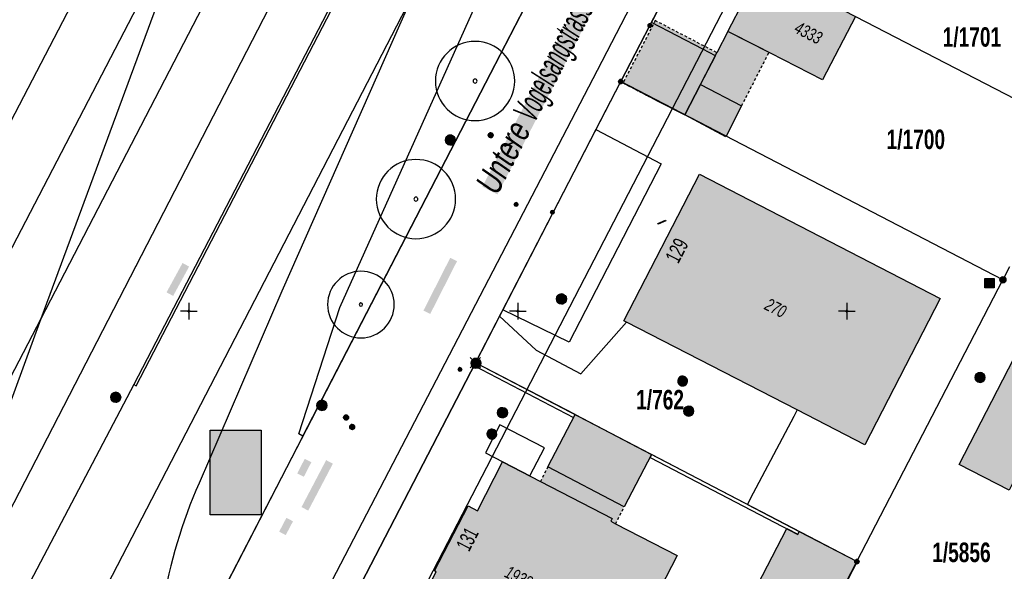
# Model space of a CAD drawing. Header units: metres. Extents: x 2695560 to 2696939, y 1260491 to 1262050.
# Tile 728 of 1005: x 2696438 to 2696513, y 1260955 to 1260997. Entities that reach past the tile are written whole.
import ezdxf

# ---------------------------------------------------------------- set-up
doc = ezdxf.new("R2010")
doc.units = ezdxf.units.M
doc.linetypes.add('AUSGEZOGEN', pattern=[0])
doc.linetypes.add('VERDECKT2_S2', pattern=[0.36, 0.2, -0.16])
for name, color, linetype in [('XR$1$AV_Flächen (EO)', 7, 'AUSGEZOGEN'), ('XR$1$AV_Gebäudeflächen (BB)', 7, 'AUSGEZOGEN'), ('XR$1$AV_Gebäudeflächen (EO)', 7, 'AUSGEZOGEN'), ('XR$1$AV_Grenzpunkte', 7, 'AUSGEZOGEN'), ('XR$1$AV_Grundstück-Nr.', 7, 'AUSGEZOGEN'), ('XR$1$AV_Haus-Nr.', 7, 'AUSGEZOGEN'), ('XR$1$AV_Koordinatennetzpunkte', 7, 'AUSGEZOGEN'), ('XR$1$AV_Linien (BB)', 7, 'AUSGEZOGEN'), ('XR$1$AV_Linien (EO)', 7, 'AUSGEZOGEN'), ('XR$1$AV_Proj. EO-Gebäude', 7, 'AUSGEZOGEN'), ('XR$1$AV_Strassennamen', 7, 'AUSGEZOGEN'), ('XR$1$AV_Versicherung-Nr.', 7, 'AUSGEZOGEN'), ('XR$1$AV_Waldflächen', 7, 'AUSGEZOGEN'), ('XR$1$AW_LK_Schachtdeckel', 24, 'AUSGEZOGEN'), ('XR$1$EW_LK_Knoten', 1, 'AUSGEZOGEN'), ('XR$1$GA_LK_Absperrarmatur', 32, 'AUSGEZOGEN'), ('XR$1$GR_Baum', 94, 'AUSGEZOGEN'), ('XR$1$Liegenschaftsgrenzen', 7, 'AUSGEZOGEN'), ('XR$1$PFAV', 255, 'AUSGEZOGEN'), ('XR$1$PFAW', 255, 'AUSGEZOGEN'), ('XR$1$PFEW', 255, 'AUSGEZOGEN'), ('XR$1$PFGA', 255, 'AUSGEZOGEN'), ('XR$1$PFWA', 255, 'AUSGEZOGEN'), ('XR$1$PFWFM', 255, 'AUSGEZOGEN'), ('XR$1$RAEW', 8, 'AUSGEZOGEN'), ('XR$1$RP_Abstandslinie', 7, 'AUSGEZOGEN'), ('XR$1$TV_LK_KNOTEN', 92, 'AUSGEZOGEN'), ('XR$1$WA_LK_Absperrarmatur', 171, 'AUSGEZOGEN'), ('XR$1$WA_LK_Hydrant', 171, 'AUSGEZOGEN'), ('XR$1$WA_LK_Rohrleitungsteil', 171, 'AUSGEZOGEN')]:
    doc.layers.add(name, color=color, linetype=linetype)
doc.styles.add('ARIAL', font='arial.ttf')

# ---------------------------------------------------------------- blocks, each defined once
blk = doc.blocks.new('COMPLEXOBJECT_179')
at = {"layer": 'XR$1$AV_Linien (BB)', "color": 7, "linetype": 'AUSGEZOGEN', "transparency": 33554687}
blk.add_lwpolyline([(6487.202, 11044.745), (6457.057, 10976.527), (6450.776, 10961.916)], dxfattribs=at)
blk.add_arc((6486.123, 10946.301), 38.642, 156.16574, 170.53118, dxfattribs=at)
blk = doc.blocks.new('COMPLEXOBJECT_1094')
at = {"layer": 'XR$1$AV_Linien (EO)', "color": 7, "linetype": 'AUSGEZOGEN', "transparency": 33554687}
for p, q in [((6458.392, 11061.231), (6458.47, 11061.383)), ((6405.053, 10976.741), (6425.849, 11007.059))]:
    blk.add_line(p, q, dxfattribs=at)
blk.add_arc((6021.741, 11286.681), 491.418, 325.3187, 332.6919, dxfattribs=at)
blk = doc.blocks.new('BAV15')
at = {"layer": 'XR$1$PFAV', "transparency": 33554687}
blk.add_hatch(color=7, dxfattribs=at).paths.add_polyline_path([(0.5, 0), (0.49, 0.1), (0.46, 0.2), (0.41, 0.29), (0.34, 0.36), (0.26, 0.42), (0.17, 0.47), (0.08, 0.49), (-0.03, 0.5), (-0.13, 0.48), (-0.22, 0.45), (-0.31, 0.4), (-0.38, 0.33), (-0.44, 0.24), (-0.48, 0.15), (-0.5, 0.05), (-0.5, -0.05), (-0.48, -0.15), (-0.44, -0.24), (-0.38, -0.33), (-0.31, -0.4), (-0.22, -0.45), (-0.13, -0.48), (-0.03, -0.5), (0.08, -0.49), (0.17, -0.47), (0.26, -0.42), (0.34, -0.36), (0.41, -0.29), (0.46, -0.2), (0.49, -0.1)])
at = {"color": 7, "transparency": 33554687}
for start, end in [(90, 270), (270, 90)]:
    blk.add_arc((0, 0), 0.5, start, end, dxfattribs=at)
at = {"layer": 'XR$1$PFAV', "transparency": 33554687}
blk.add_circle((0, 0), 0.5, dxfattribs=at)
blk = doc.blocks.new('BWAV19')
at = {"layer": 'XR$1$PFAV', "transparency": 33554687}
blk.add_hatch(color=7, dxfattribs=at).paths.add_polyline_path([(0, 0.24), (-0.024, 0.239), (-0.048, 0.235), (-0.072, 0.229), (-0.095, 0.221), (-0.116, 0.21), (-0.137, 0.197), (-0.156, 0.182), (-0.174, 0.165), (-0.19, 0.147), (-0.204, 0.127), (-0.215, 0.106), (-0.225, 0.083), (-0.232, 0.06), (-0.237, 0.036), (-0.24, 0.012), (-0.24, -0.012), (-0.237, -0.036), (-0.232, -0.06), (-0.225, -0.083), (-0.215, -0.106), (-0.204, -0.127), (-0.19, -0.147), (-0.174, -0.165), (-0.156, -0.182), (-0.137, -0.197), (-0.116, -0.21), (-0.095, -0.221), (-0.072, -0.229), (-0.048, -0.235), (-0.024, -0.239), (0, -0.24), (0.024, -0.239), (0.048, -0.235), (0.072, -0.229), (0.095, -0.221), (0.116, -0.21), (0.137, -0.197), (0.156, -0.182), (0.174, -0.165), (0.19, -0.147), (0.204, -0.127), (0.215, -0.106), (0.225, -0.083), (0.232, -0.06), (0.237, -0.036), (0.24, -0.012), (0.24, 0.012), (0.237, 0.036), (0.232, 0.06), (0.225, 0.083), (0.215, 0.106), (0.204, 0.127), (0.19, 0.147), (0.174, 0.165), (0.156, 0.182), (0.137, 0.197), (0.116, 0.21), (0.095, 0.221), (0.072, 0.229), (0.048, 0.235), (0.024, 0.239)])
at = {"color": 7, "transparency": 33554687}
for p, q in [((-0.5, 0.5), (-0.17, 0.17)), ((0.17, 0.17), (0.5, 0.5)), ((-0.5, -0.5), (-0.17, -0.17)), ((0.17, -0.17), (0.5, -0.5))]:
    blk.add_line(p, q, dxfattribs=at)
for start, end in [(90, 270), (270, 90)]:
    blk.add_arc((0, 0), 0.24, start, end, dxfattribs=at)
blk = doc.blocks.new('BWAV20')
at = {"true_color": 0x000000, "transparency": 33554687}
blk.add_hatch(color=18, dxfattribs=at).paths.add_polyline_path([(0.17, 0), (0.16, 0.03), (0.15, 0.07), (0.14, 0.1), (0.11, 0.12), (0.09, 0.14), (0.06, 0.16), (0.03, 0.16), (-0.01, 0.17), (-0.04, 0.16), (-0.07, 0.15), (-0.1, 0.13), (-0.13, 0.11), (-0.15, 0.08), (-0.16, 0.05), (-0.17, 0.02), (-0.17, -0.02), (-0.16, -0.05), (-0.15, -0.08), (-0.13, -0.11), (-0.1, -0.13), (-0.07, -0.15), (-0.04, -0.16), (-0.01, -0.17), (0.03, -0.16), (0.06, -0.16), (0.09, -0.14), (0.11, -0.12), (0.14, -0.1), (0.15, -0.07), (0.16, -0.03)])
at = {"layer": 'XR$1$PFAV', "transparency": 33554687}
blk.add_hatch(color=7, dxfattribs=at).paths.add_polyline_path([(0.5, 0), (0.49, 0.1), (0.46, 0.2), (0.41, 0.29), (0.34, 0.36), (0.26, 0.42), (0.17, 0.47), (0.08, 0.49), (-0.03, 0.5), (-0.13, 0.48), (-0.22, 0.45), (-0.31, 0.4), (-0.38, 0.33), (-0.44, 0.24), (-0.48, 0.15), (-0.5, 0.05), (-0.5, -0.05), (-0.48, -0.15), (-0.44, -0.24), (-0.38, -0.33), (-0.31, -0.4), (-0.22, -0.45), (-0.13, -0.48), (-0.03, -0.5), (0.08, -0.49), (0.17, -0.47), (0.26, -0.42), (0.34, -0.36), (0.41, -0.29), (0.46, -0.2), (0.49, -0.1)])
blk = doc.blocks.new('BAV2041')
at = {"color": 7, "transparency": 33554687}
for p, q in [((-0.05, 0), (-0.5, 0)), ((0, 0.5), (0, 0.05)), ((0.05, 0), (0.5, 0)), ((0, -0.05), (0, -0.5))]:
    blk.add_line(p, q, dxfattribs=at)
blk.add_circle((0, 0), 0.05, dxfattribs=at)
for start, end in [(90, 270), (270, 90)]:
    blk.add_arc((0, 0), 0.05, start, end, dxfattribs=at)
blk = doc.blocks.new('WBGR1')
at = {"color": 94, "transparency": 33554687}
for radius, start, end in [(1, 90, 270), (1, 270, 90), (0.05, 90, 270), (0.05, 270, 90)]:
    blk.add_arc((0, 0), radius, start, end, dxfattribs=at)
blk = doc.blocks.new('BAW2088')
at = {"layer": 'XR$1$PFAW', "transparency": 33554687}
blk.add_hatch(color=253, dxfattribs=at).paths.add_polyline_path([(0.51, 0), (0.5, 0.101), (0.47, 0.197), (0.421, 0.286), (0.355, 0.362), (0.275, 0.424), (0.184, 0.469), (0.086, 0.494), (-0.015, 0.499), (-0.115, 0.484), (-0.21, 0.449), (-0.296, 0.395), (-0.369, 0.326), (-0.427, 0.243), (-0.467, 0.15), (-0.487, 0.051), (-0.487, -0.051), (-0.467, -0.15), (-0.427, -0.243), (-0.369, -0.326), (-0.296, -0.395), (-0.21, -0.449), (-0.115, -0.484), (-0.015, -0.499), (0.086, -0.494), (0.184, -0.469), (0.275, -0.424), (0.355, -0.362), (0.421, -0.286), (0.47, -0.197), (0.5, -0.101)])
at = {"transparency": 33554687}
for start, end in [(91.19481, 268.80519), (268.80519, 91.19481)]:
    blk.add_arc((0.01, 0), 0.5, start, end, dxfattribs=at)
at = {"layer": 'XR$1$PFAW', "transparency": 33554687}
blk.add_circle((0.01, 0), 0.5, dxfattribs=at)
blk = doc.blocks.new('BAW2090')
at = {"layer": 'XR$1$PFAW', "lineweight": 25, "transparency": 33554687}
blk.add_hatch(color=7, dxfattribs=at).paths.add_polyline_path([(0.5, 0), (0.49, 0.101), (0.459, 0.197), (0.41, 0.286), (0.344, 0.362), (0.264, 0.424), (0.174, 0.469), (0.076, 0.494), (-0.025, 0.499), (-0.125, 0.484), (-0.22, 0.449), (-0.306, 0.395), (-0.379, 0.326), (-0.437, 0.243), (-0.477, 0.15), (-0.497, 0.051), (-0.497, -0.051), (-0.477, -0.15), (-0.437, -0.243), (-0.379, -0.326), (-0.306, -0.395), (-0.22, -0.449), (-0.125, -0.484), (-0.025, -0.499), (0.076, -0.494), (0.174, -0.469), (0.264, -0.424), (0.344, -0.362), (0.41, -0.286), (0.459, -0.197), (0.49, -0.101)])
at = {"lineweight": 25, "transparency": 33554687}
for p, q in [((-0.177, 0.468), (-0.177, -0.468)), ((0.179, 0.467), (0.177, -0.468))]:
    blk.add_line(p, q, dxfattribs=at)
for start, end in [(90, 180), (180, 270), (0, 90), (270, 0)]:
    blk.add_arc((0, 0), 0.5, start, end, dxfattribs=at)
blk = doc.blocks.new('BAW2082')
at = {"layer": 'XR$1$PFAW', "transparency": 33554687}
blk.add_hatch(color=7, dxfattribs=at).paths.add_polyline_path([(0.509, -0.003), (0.499, 0.098), (0.469, 0.194), (0.42, 0.283), (0.354, 0.359), (0.274, 0.421), (0.183, 0.466), (0.085, 0.491), (-0.016, 0.496), (-0.116, 0.481), (-0.211, 0.446), (-0.297, 0.392), (-0.37, 0.323), (-0.428, 0.24), (-0.468, 0.147), (-0.488, 0.047), (-0.488, -0.054), (-0.468, -0.153), (-0.428, -0.246), (-0.37, -0.329), (-0.297, -0.398), (-0.211, -0.452), (-0.116, -0.487), (-0.016, -0.502), (0.085, -0.497), (0.183, -0.472), (0.274, -0.427), (0.354, -0.366), (0.42, -0.289), (0.469, -0.2), (0.499, -0.104)])
at = {"transparency": 33554687}
for start, end in [(91.19481, 268.80519), (268.80519, 91.19481)]:
    blk.add_arc((0.01, 0), 0.5, start, end, dxfattribs=at)
at = {"layer": 'XR$1$PFAW', "transparency": 33554687}
blk.add_circle((0.009, -0.003), 0.5, dxfattribs=at)
blk = doc.blocks.new('BWA2013')
at = {"true_color": 0x000000, "transparency": 33554687}
blk.add_hatch(color=18, dxfattribs=at).paths.add_polyline_path([(-0.29, -0.41), (0.35, 0.36), (0.29, 0.41), (-0.35, -0.36)])
at = {"transparency": 33554687}
blk.add_lwpolyline([(-0.29, -0.41), (-0.35, -0.36), (0.29, 0.41), (0.35, 0.36), (-0.29, -0.41)], close=True, dxfattribs=at)
blk = doc.blocks.new('BWA2009')
at = {"true_color": 0x000000, "transparency": 33554687}
blk.add_hatch(color=18, dxfattribs=at).paths.add_polyline_path([(0.333, 0), (0.327, 0.067), (0.306, 0.131), (0.274, 0.19), (0.23, 0.242), (0.176, 0.283), (0.116, 0.313), (0.05, 0.329), (-0.017, 0.333), (-0.084, 0.323), (-0.147, 0.299), (-0.204, 0.264), (-0.253, 0.217), (-0.291, 0.162), (-0.318, 0.1), (-0.332, 0.034), (-0.332, -0.034), (-0.318, -0.1), (-0.291, -0.162), (-0.253, -0.217), (-0.204, -0.264), (-0.147, -0.299), (-0.084, -0.323), (-0.017, -0.333), (0.05, -0.329), (0.116, -0.313), (0.176, -0.283), (0.23, -0.242), (0.274, -0.19), (0.306, -0.131), (0.327, -0.067)])
at = {"layer": 'XR$1$PFWA', "transparency": 33554687}
blk.add_hatch(color=7, dxfattribs=at).paths.add_polyline_path([(0.5, 0), (0.49, 0.101), (0.459, 0.197), (0.41, 0.286), (0.344, 0.362), (0.264, 0.424), (0.174, 0.469), (0.076, 0.494), (-0.025, 0.499), (-0.125, 0.484), (-0.22, 0.449), (-0.306, 0.395), (-0.379, 0.326), (-0.437, 0.243), (-0.477, 0.15), (-0.497, 0.051), (-0.497, -0.051), (-0.477, -0.15), (-0.437, -0.243), (-0.379, -0.326), (-0.306, -0.395), (-0.22, -0.449), (-0.125, -0.484), (-0.025, -0.499), (0.076, -0.494), (0.174, -0.469), (0.264, -0.424), (0.344, -0.362), (0.41, -0.286), (0.459, -0.197), (0.49, -0.101)])
at = {"transparency": 33554687}
blk.add_circle((0, 0), 0.333, dxfattribs=at)
for start, end in [(90, 180), (180, 270), (0, 90), (270, 0)]:
    blk.add_arc((0, 0), 0.5, start, end, dxfattribs=at)
at = {"layer": 'XR$1$PFWA', "transparency": 33554687}
blk.add_circle((0, 0), 0.5, dxfattribs=at)
blk = doc.blocks.new('BWA2012')
at = {"layer": 'XR$1$PFWA', "transparency": 33554687}
blk.add_hatch(color=7, dxfattribs=at).paths.add_polyline_path([(0.5, 0), (0.49, 0.1), (0.46, 0.2), (0.41, 0.29), (0.34, 0.36), (0.26, 0.42), (0.17, 0.47), (0.08, 0.49), (-0.03, 0.5), (-0.13, 0.48), (-0.22, 0.45), (-0.31, 0.4), (-0.38, 0.33), (-0.44, 0.24), (-0.48, 0.15), (-0.5, 0.05), (-0.5, -0.05), (-0.48, -0.15), (-0.44, -0.24), (-0.38, -0.33), (-0.31, -0.4), (-0.22, -0.45), (-0.13, -0.48), (-0.03, -0.5), (0.08, -0.49), (0.17, -0.47), (0.26, -0.42), (0.34, -0.36), (0.41, -0.29), (0.46, -0.2), (0.49, -0.1)])
at = {"transparency": 33554687}
blk.add_line((0.35, 0.35), (-0.35, -0.35), dxfattribs=at)
for start, end in [(45, 225), (225, 45)]:
    blk.add_arc((0, 0), 0.5, start, end, dxfattribs=at)
at = {"layer": 'XR$1$PFWA', "transparency": 33554687}
blk.add_circle((0, 0), 0.5, dxfattribs=at)
blk = doc.blocks.new('BGA965')
at = {"layer": 'XR$1$PFGA', "transparency": 33554687}
blk.add_hatch(color=7, dxfattribs=at).paths.add_polyline_path([(0.5, 0), (0.49, 0.1), (0.46, 0.2), (0.41, 0.29), (0.34, 0.36), (0.26, 0.42), (0.17, 0.47), (0.08, 0.49), (-0.03, 0.5), (-0.13, 0.48), (-0.22, 0.45), (-0.31, 0.4), (-0.38, 0.33), (-0.44, 0.24), (-0.48, 0.15), (-0.5, 0.05), (-0.5, -0.05), (-0.48, -0.15), (-0.44, -0.24), (-0.38, -0.33), (-0.31, -0.4), (-0.22, -0.45), (-0.13, -0.48), (-0.03, -0.5), (0.08, -0.49), (0.17, -0.47), (0.26, -0.42), (0.34, -0.36), (0.41, -0.29), (0.46, -0.2), (0.49, -0.1)])
at = {"color": 32, "transparency": 33554687}
blk.add_line((0, 0.5), (0, -0.5), dxfattribs=at)
for start, end in [(90, 270), (270, 90)]:
    blk.add_arc((0, 0), 0.5, start, end, dxfattribs=at)
at = {"layer": 'XR$1$PFGA', "transparency": 33554687}
blk.add_circle((0, 0), 0.5, dxfattribs=at)
blk = doc.blocks.new('BEWLP2549_S')
at = {"layer": 'XR$1$PFEW', "transparency": 33554687}
blk.add_hatch(color=7, dxfattribs=at).paths.add_polyline_path([(0.5, 0), (0.49, 0.101), (0.459, 0.197), (0.41, 0.286), (0.344, 0.362), (0.264, 0.424), (0.174, 0.469), (0.076, 0.494), (-0.025, 0.499), (-0.125, 0.484), (-0.22, 0.449), (-0.306, 0.395), (-0.379, 0.326), (-0.437, 0.243), (-0.477, 0.15), (-0.497, 0.051), (-0.497, -0.051), (-0.477, -0.15), (-0.437, -0.243), (-0.379, -0.326), (-0.306, -0.395), (-0.22, -0.449), (-0.125, -0.484), (-0.025, -0.499), (0.076, -0.494), (0.174, -0.469), (0.264, -0.424), (0.344, -0.362), (0.41, -0.286), (0.459, -0.197), (0.49, -0.101)])
at = {"color": 1, "transparency": 33554687}
for p, q in [((0.354, -0.354), (-0.354, 0.354)), ((-0.354, -0.354), (0.354, 0.354))]:
    blk.add_line(p, q, dxfattribs=at)
for start, end in [(91.38095, 268.61905), (268.61905, 91.38095)]:
    blk.add_arc((0, 0), 0.5, start, end, dxfattribs=at)
at = {"layer": 'XR$1$PFEW', "transparency": 33554687}
blk.add_circle((0, 0), 0.5, dxfattribs=at)
blk = doc.blocks.new('BEW957')
at = {"layer": 'XR$1$RAEW', "transparency": 33554687}
blk.add_hatch(color=1, dxfattribs=at).paths.add_polyline_path([(-0.5, 0), (-0.5, -0.05), (-0.49, -0.1), (-0.48, -0.15), (-0.46, -0.2), (-0.44, -0.24), (-0.41, -0.29), (-0.38, -0.33), (-0.34, -0.36), (-0.31, -0.4), (-0.26, -0.42), (-0.22, -0.45), (-0.17, -0.47), (-0.13, -0.48), (-0.08, -0.49), (-0.03, -0.5), (0.03, -0.5), (0.08, -0.49), (0.13, -0.48), (0.17, -0.47), (0.22, -0.45), (0.26, -0.42), (0.31, -0.4), (0.34, -0.36), (0.38, -0.33), (0.41, -0.29), (0.44, -0.24), (0.46, -0.2), (0.48, -0.15), (0.49, -0.1), (0.5, -0.05), (0.5, 0), (0.5, 0.05), (0.49, 0.1), (0.48, 0.15), (0.46, 0.2), (0.44, 0.24), (0.41, 0.29), (0.38, 0.33), (0.34, 0.36), (0.31, 0.4), (0.26, 0.42), (0.22, 0.45), (0.17, 0.47), (0.13, 0.48), (0.08, 0.49), (0.03, 0.5), (-0.03, 0.5), (-0.08, 0.49), (-0.13, 0.48), (-0.17, 0.47), (-0.22, 0.45), (-0.26, 0.42), (-0.31, 0.4), (-0.34, 0.36), (-0.38, 0.33), (-0.41, 0.29), (-0.44, 0.24), (-0.46, 0.2), (-0.48, 0.15), (-0.49, 0.1), (-0.5, 0.05)])
at = {"color": 1, "transparency": 33554687}
for start, end in [(90, 180), (180, 270), (0, 90), (270, 0)]:
    blk.add_arc((0, 0), 0.5, start, end, dxfattribs=at)
at = {"layer": 'XR$1$RAEW', "color": 1, "transparency": 33554687}
blk.add_circle((0, 0), 0.5, dxfattribs=at)
blk = doc.blocks.new('BTV1')
at = {"layer": 'XR$1$PFWFM', "transparency": 33554687}
blk.add_hatch(color=7, dxfattribs=at).paths.add_polyline_path([(-0.5, 0.5), (-0.5, -0.5), (0.5, -0.5), (0.5, 0.5)])
at = {"color": 92, "transparency": 33554687}
for p, q in [((-0.22, 0.32), (-0.22, -0.3)), ((-0.21, -0.05), (0.23, 0.31)), ((-0.16, 0), (0.19, -0.28))]:
    blk.add_line(p, q, dxfattribs=at)
blk.add_polyline3d([(-0.5, 0.5, 0.99), (0.5, 0.5, 0.99), (0.5, -0.5, 0.99), (-0.5, -0.5, 0.99)], close=True, dxfattribs=at)

msp = doc.modelspace()

# ---------------------------------------------------------------- hatches: boundary and pattern name
at = {"transparency": 33554687}
for points in [[(2696473.276, 1260984.276), (2696474.419, 1260983.686), (2696481.998, 1260998.364), (2696480.855, 1260998.954)], [(2696468.799, 1260974.856), (2696469.312, 1260974.596), (2696471.349, 1260978.612), (2696470.836, 1260978.872)], [(2696449.277, 1260976.242), (2696449.777, 1260975.969), (2696450.993, 1260978.2), (2696450.493, 1260978.473)], [(2696452.603, 1260965.77), (2696452.603, 1260959.33), (2696456.466, 1260959.33), (2696456.466, 1260965.77)], [(2696459.206, 1260962.474), (2696459.709, 1260962.215), (2696460.28, 1260963.322), (2696459.777, 1260963.581)], [(2696459.531, 1260959.911), (2696460.043, 1260959.643), (2696461.917, 1260963.213), (2696461.405, 1260963.481)], [(2696457.835, 1260958.043), (2696458.337, 1260957.781), (2696458.885, 1260958.831), (2696458.383, 1260959.093)]]:
    msp.add_hatch(color=7, dxfattribs=at).paths.add_polyline_path(points)
at = {"layer": 'XR$1$AV_Gebäudeflächen (BB)', "true_color": 0xd2d2d2, "transparency": 33554687}
for points in [[(2696501.64, 1260997.226), (2696494.43, 1261000.956), (2696493.068, 1261001.653), (2696492.493, 1261000.53), (2696492.869, 1261000.337), (2696492.174, 1260998.981), (2696493.16, 1260998.476), (2696491.938, 1260996.09), (2696494.178, 1260994.936), (2696499.112, 1260992.395)], [(2696489.846, 1260992.047), (2696488.655, 1260989.745), (2696491.773, 1260988.078), (2696492.978, 1260990.427)], [(2696484.233, 1260973.985), (2696497.191, 1260967.302), (2696502.33, 1260964.651), (2696508.07, 1260975.78), (2696489.775, 1260985.216), (2696484.035, 1260974.087)], [(2696518.78, 1260958.36), (2696522.942, 1260966.399), (2696513.651, 1260971.198), (2696509.495, 1260963.158), (2696513.302, 1260961.187), (2696513.671, 1260961.901), (2696515.623, 1260960.891), (2696515.257, 1260960.184)], [(2696478.256, 1260962.976), (2696484.055, 1260959.929), (2696486.132, 1260963.91), (2696480.323, 1260966.94)], [(2696483.74, 1260947.82), (2696488.068, 1260956.231), (2696483.392, 1260958.647), (2696483.026, 1260958.836), (2696483.137, 1260959.051), (2696477.684, 1260961.868), (2696474.816, 1260963.35), (2696472.897, 1260959.636), (2696472.186, 1260960.003), (2696469.629, 1260955.054), (2696469.762, 1260954.985), (2696468.154, 1260951.874), (2696467.929, 1260951.438), (2696470.788, 1260949.961), (2696469.89, 1260948.222), (2696472.678, 1260946.782), (2696473.501, 1260948.376), (2696476.723, 1260946.711), (2696478.662, 1260950.463), (2696479.108, 1260950.233), (2696480.555, 1260953.034), (2696482.474, 1260952.042), (2696481.025, 1260949.237)], [(2696497.351, 1260958.048), (2696497.255, 1260957.861), (2696496.421, 1260958.293), (2696487.567, 1260941.201), (2696491.962, 1260938.929), (2696492.804, 1260938.494), (2696495.252, 1260943.219), (2696501.752, 1260955.768)]]:
    msp.add_hatch(color=254, dxfattribs=at).paths.add_polyline_path(points)
at = {"layer": 'XR$1$AV_Gebäudeflächen (EO)', "true_color": 0xebebeb, "transparency": 33554687}
for points in [[(2696495.058, 1260994.483), (2696491.938, 1260996.09), (2696491.097, 1260994.464), (2696491.06, 1260994.483), (2696486.417, 1260996.908), (2696483.959, 1260992.165), (2696486.449, 1260990.868), (2696488.655, 1260989.745), (2696489.846, 1260992.047), (2696492.978, 1260990.427)], [(2696477.684, 1260961.868), (2696483.137, 1260959.051), (2696483.026, 1260958.836), (2696483.392, 1260958.647), (2696484.055, 1260959.929), (2696478.256, 1260962.976)]]:
    msp.add_hatch(color=7, dxfattribs=at).paths.add_polyline_path(points)
at = {"layer": 'XR$1$AV_Waldflächen', "transparency": 33554687}
h = msp.add_hatch(dxfattribs=at)
h.set_pattern_fill('MUSTER', scale=15000, style=0, pattern_type=2)
h.set_pattern_definition([(0, (2725855, 1291000), (15000, 15000), [15000, -15000]), (90, (2725855, 1291000), (-15000, 15000), [15000, -15000])])
h.paths.add_polyline_path([(2696488.3, 1261049.168), (2696488.278, 1261049.252), (2696488.254, 1261049.335), (2696488.23, 1261049.418), (2696488.205, 1261049.501), (2696488.179, 1261049.584), (2696488.153, 1261049.666), (2696488.125, 1261049.748), (2696488.097, 1261049.83), (2696488.067, 1261049.911), (2696488.037, 1261049.992), (2696488.006, 1261050.073), (2696487.974, 1261050.154), (2696487.942, 1261050.234), (2696487.908, 1261050.314), (2696487.874, 1261050.393), (2696487.838, 1261050.472), (2696487.802, 1261050.551), (2696487.765, 1261050.629), (2696487.728, 1261050.707), (2696487.689, 1261050.785), (2696487.65, 1261050.862), (2696487.61, 1261050.939), (2696487.569, 1261051.015), (2696487.527, 1261051.091), (2696487.485, 1261051.166), (2696487.441, 1261051.241), (2696487.397, 1261051.316), (2696487.352, 1261051.39), (2696487.307, 1261051.463), (2696487.26, 1261051.536), (2696487.213, 1261051.609), (2696486.772, 1261051.839), (2696486.54, 1261051.396), (2696485.905, 1261050.166), (2696479.566, 1261037.893), (2696481.823, 1261036.723), (2696446.785, 1260969.221), (2696430.458, 1260938.156), (2696390.819, 1260861.917), (2696402.77, 1260855.54), (2696425.35, 1260899.26), (2696447.86, 1260942.75), (2696448.977, 1260952.468), (2696449.03, 1260952.776), (2696449.085, 1260953.084), (2696449.142, 1260953.391), (2696449.203, 1260953.698), (2696449.265, 1260954.004), (2696449.33, 1260954.309), (2696449.398, 1260954.615), (2696449.468, 1260954.919), (2696449.54, 1260955.223), (2696449.615, 1260955.527), (2696449.693, 1260955.829), (2696449.772, 1260956.132), (2696449.855, 1260956.433), (2696449.939, 1260956.734), (2696450.026, 1260957.034), (2696450.116, 1260957.334), (2696450.208, 1260957.632), (2696450.302, 1260957.93), (2696450.399, 1260958.227), (2696450.498, 1260958.524), (2696450.6, 1260958.819), (2696450.704, 1260959.114), (2696450.81, 1260959.408), (2696450.919, 1260959.701), (2696451.03, 1260959.993), (2696451.144, 1260960.284), (2696451.259, 1260960.575), (2696451.378, 1260960.864), (2696451.498, 1260961.152), (2696451.621, 1260961.44), (2696451.746, 1260961.726), (2696458.027, 1260976.337), (2696488.172, 1261044.555), (2696488.217, 1261044.699), (2696488.259, 1261044.844), (2696488.299, 1261044.989), (2696488.336, 1261045.136), (2696488.37, 1261045.283), (2696488.402, 1261045.43), (2696488.431, 1261045.578), (2696488.457, 1261045.727), (2696488.481, 1261045.876), (2696488.501, 1261046.025), (2696488.519, 1261046.175), (2696488.534, 1261046.325), (2696488.547, 1261046.476), (2696488.557, 1261046.626), (2696488.564, 1261046.777), (2696488.568, 1261046.928), (2696488.569, 1261047.079), (2696488.568, 1261047.23), (2696488.564, 1261047.38), (2696488.557, 1261047.531), (2696488.547, 1261047.682), (2696488.535, 1261047.832), (2696488.52, 1261047.982), (2696488.502, 1261048.132), (2696488.481, 1261048.281), (2696488.458, 1261048.43), (2696488.432, 1261048.579), (2696488.403, 1261048.727), (2696488.371, 1261048.875), (2696488.337, 1261049.022)], flags=0)

# ---------------------------------------------------------------- linework, layer by layer
at = {"color": 24, "lineweight": -3, "transparency": 33554687}
msp.add_lwpolyline([(2696452.603, 1260965.77), (2696456.466, 1260965.77), (2696456.466, 1260959.33), (2696452.603, 1260959.33), (2696452.603, 1260965.77)], close=True, dxfattribs=at)
at = {"layer": 'XR$1$AV_Flächen (EO)', "color": 7, "linetype": 'VERDECKT2_S2', "transparency": 33554687}
for p, q in [((2696492.978, 1260990.427), (2696495.058, 1260994.483)), ((2696478.256, 1260962.976), (2696477.684, 1260961.868)), ((2696483.392, 1260958.647), (2696484.055, 1260959.929))]:
    msp.add_line(p, q, dxfattribs=at)
at = {"layer": 'XR$1$AV_Flächen (EO)', "color": 7, "linetype": 'AUSGEZOGEN', "transparency": 33554687}
msp.add_line((2696484.055, 1260959.929), (2696478.256, 1260962.976), dxfattribs=at)
for points in [[(2696481.823, 1261036.723), (2696446.785, 1260969.221), (2696446.962, 1260969.129), (2696482, 1261036.631), (2696481.823, 1261036.723)], [(2696472.75, 1260970.89), (2696472.634, 1260970.668), (2696480.207, 1260966.718), (2696480.323, 1260966.94), (2696472.75, 1260970.89)], [(2696497.351, 1260958.048), (2696486.132, 1260963.91), (2696486.016, 1260963.688), (2696497.236, 1260957.826), (2696497.351, 1260958.048)]]:
    msp.add_lwpolyline(points, close=True, dxfattribs=at)
at = {"layer": 'XR$1$AV_Flächen (EO)', "color": 7, "linetype": 'VERDECKT2_S2', "transparency": 33554687}
msp.add_lwpolyline([(2696491.097, 1260994.464), (2696491.06, 1260994.483), (2696486.417, 1260996.908), (2696483.959, 1260992.165), (2696486.449, 1260990.868)], dxfattribs=at)
at = {"layer": 'XR$1$AV_Flächen (EO)', "color": 7, "linetype": 'AUSGEZOGEN', "transparency": 33554687}
for points in [[(2696495.058, 1260994.483), (2696491.938, 1260996.09), (2696491.097, 1260994.464)], [(2696486.449, 1260990.868), (2696488.655, 1260989.745), (2696489.846, 1260992.047), (2696492.978, 1260990.427)], [(2696477.684, 1260961.868), (2696483.137, 1260959.051), (2696483.026, 1260958.836), (2696483.392, 1260958.647)]]:
    msp.add_lwpolyline(points, dxfattribs=at)
at = {"layer": 'XR$1$AV_Linien (BB)', "color": 7, "linetype": 'AUSGEZOGEN', "transparency": 33554687}
for p, q in [((2696459.634, 1260965.305), (2696500.38, 1261044.135)), ((2696483.783, 1260992.257), (2696481.907, 1260988.624)), ((2696489.846, 1260992.047), (2696488.655, 1260989.745)), ((2696481.907, 1260988.624), (2696474.828, 1260974.914)), ((2696474.828, 1260974.914), (2696474.582, 1260974.438)), ((2696497.191, 1260967.302), (2696484.233, 1260973.985)), ((2696459.634, 1260965.305), (2696451.228, 1260949.016))]:
    msp.add_line(p, q, dxfattribs=at)
for points in [[(2696485.905, 1261050.166), (2696479.566, 1261037.893), (2696481.823, 1261036.723), (2696446.785, 1260969.221), (2696430.458, 1260938.156), (2696390.819, 1260861.917)], [(2696459.634, 1260965.305), (2696459.323, 1260965.479), (2696462.443, 1260975.078), (2696494.504, 1261046.583)], [(2696409.197, 1260852.244), (2696409.208, 1260852.267), (2696430.179, 1260892.887), (2696442.325, 1260916.592), (2696454.357, 1260939.78), (2696461.857, 1260954.328), (2696482.033, 1260993.133), (2696499.717, 1261027.358), (2696505.833, 1261039.677), (2696505.846, 1261039.703)], [(2696490.697, 1261005.6), (2696489.59, 1261003.46), (2696486.22, 1260996.954), (2696486.117, 1260996.757)], [(2696501.64, 1260997.226), (2696499.112, 1260992.395), (2696494.178, 1260994.936), (2696491.938, 1260996.09), (2696493.16, 1260998.476), (2696492.174, 1260998.981), (2696492.869, 1261000.337), (2696492.493, 1261000.53), (2696493.068, 1261001.653), (2696494.43, 1261000.956)], [(2696486.117, 1260996.757), (2696486, 1260996.53), (2696483.79, 1260992.27), (2696483.783, 1260992.257)], [(2696489.846, 1260992.047), (2696490.981, 1260994.239), (2696490.025, 1260994.734), (2696486.117, 1260996.757)], [(2696488.655, 1260989.745), (2696486.449, 1260990.868), (2696483.959, 1260992.165), (2696483.783, 1260992.257)], [(2696489.846, 1260992.047), (2696492.978, 1260990.427), (2696491.773, 1260988.078), (2696488.655, 1260989.745)], [(2696481.907, 1260988.624), (2696486.861, 1260986.02), (2696479.866, 1260972.46), (2696474.828, 1260974.914)], [(2696484.233, 1260973.985), (2696484.035, 1260974.087), (2696489.775, 1260985.216), (2696508.07, 1260975.78), (2696502.33, 1260964.651), (2696497.191, 1260967.302)], [(2696474.582, 1260974.438), (2696472.75, 1260970.89), (2696463.72, 1260953.42)], [(2696474.582, 1260974.438), (2696477.361, 1260971.856), (2696480.762, 1260970.055), (2696484.233, 1260973.985)], [(2696518.78, 1260958.36), (2696515.257, 1260960.184), (2696515.623, 1260960.891), (2696513.671, 1260961.901), (2696513.302, 1260961.187), (2696509.495, 1260963.158), (2696513.651, 1260971.198), (2696522.942, 1260966.399)], [(2696497.191, 1260967.302), (2696496.935, 1260966.806), (2696493.632, 1260960.529), (2696493.415, 1260960.112), (2696497.351, 1260958.048)], [(2696468.154, 1260951.874), (2696469.762, 1260954.985), (2696469.629, 1260955.054), (2696472.186, 1260960.003), (2696472.897, 1260959.636), (2696474.816, 1260963.35), (2696477.684, 1260961.868), (2696483.137, 1260959.051), (2696483.026, 1260958.836), (2696483.392, 1260958.647), (2696488.068, 1260956.231), (2696483.74, 1260947.82)], [(2696491.962, 1260938.929), (2696487.567, 1260941.201), (2696496.421, 1260958.293), (2696497.255, 1260957.861), (2696497.351, 1260958.048)], [(2696497.351, 1260958.048), (2696501.752, 1260955.768), (2696495.252, 1260943.219)]]:
    msp.add_lwpolyline(points, dxfattribs=at)
msp.add_lwpolyline([(2696478.256, 1260962.976), (2696480.323, 1260966.94), (2696486.132, 1260963.91), (2696484.055, 1260959.929), (2696478.256, 1260962.976)], close=True, dxfattribs=at)
at = {"layer": 'XR$1$AV_Linien (EO)', "color": 7, "linetype": 'AUSGEZOGEN', "transparency": 33554687}
for p, q in [((2696439.744, 1260974.243), (2696480.271, 1261052.513)), ((2696427.167, 1260939.867), (2696485.071, 1261052.164)), ((2696439.744, 1260974.243), (2696452.127, 1261007.823)), ((2696489.846, 1260992.047), (2696491.097, 1260994.464)), ((2696427.167, 1260939.867), (2696439.744, 1260974.243))]:
    msp.add_line(p, q, dxfattribs=at)
for points in [[(2696314.741, 1260753.152), (2696375.486, 1260870.046), (2696464.773, 1261041.865)], [(2696452.127, 1261007.823), (2696379.519, 1260867.92), (2696318.772, 1260750.872)], [(2696322.581, 1260748.741), (2696383.413, 1260865.823), (2696439.744, 1260974.243)]]:
    msp.add_lwpolyline(points, dxfattribs=at)
at = {"layer": 'XR$1$AV_Proj. EO-Gebäude', "color": 8, "linetype": 'AUSGEZOGEN', "transparency": 33554687}
msp.add_lwpolyline([(2696474.61, 1260966.158), (2696473.509, 1260964.025), (2696476.885, 1260962.281), (2696477.986, 1260964.413), (2696474.61, 1260966.158)], close=True, dxfattribs=at)
at = {"layer": 'XR$1$Liegenschaftsgrenzen', "color": 7, "linetype": 'AUSGEZOGEN', "transparency": 33554687}
for p, q in [((2696472.75, 1260970.89), (2696483.79, 1260992.27)), ((2696512.83, 1260977.19), (2696483.79, 1260992.27)), ((2696513.34, 1260978.18), (2696512.83, 1260977.19)), ((2696501.74, 1260955.77), (2696512.83, 1260977.19)), ((2696463.72, 1260953.42), (2696472.75, 1260970.89)), ((2696501.74, 1260955.77), (2696472.75, 1260970.89)), ((2696500.87, 1260954.09), (2696501.74, 1260955.77))]:
    msp.add_line(p, q, dxfattribs=at)
for points in [[(2696402.77, 1260855.54), (2696425.35, 1260899.26), (2696447.86, 1260942.75), (2696448.712, 1260948.32), (2696451.228, 1260949.016), (2696500.38, 1261044.135)], [(2696483.79, 1260992.27), (2696486, 1260996.53), (2696489.59, 1261003.46)], [(2696489.59, 1261003.46), (2696494.43, 1261000.956), (2696501.64, 1260997.226), (2696517.56, 1260988.99)]]:
    msp.add_lwpolyline(points, dxfattribs=at)
at = {"layer": 'XR$1$RP_Abstandslinie', "color": 7, "linetype": 'AUSGEZOGEN', "transparency": 33554687}
msp.add_line((2696340.121, 1260751.587), (2696602.133, 1261258.319), dxfattribs=at)
msp.add_lwpolyline([(2696471.33, 1260949.59), (2696467.681, 1260951.477), (2696510.344, 1261033.987), (2696514.01, 1261032.08)], dxfattribs=at)

# ---------------------------------------------------------------- block references
at = {"layer": 'XR$1$AV_Grenzpunkte', "color": 7, "linetype": 'AUSGEZOGEN', "lineweight": -3, "transparency": 33554687}
for name, p, xscale, yscale in [('BWAV20', (2696486, 1260996.53), 0.3899999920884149, 0.3899999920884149), ('BAV15', (2696483.79, 1260992.27), 0.3249999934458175, 0.3249999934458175), ('BAV15', (2696512.83, 1260977.19), 0.4549999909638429, 0.4549999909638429), ('BWAV19', (2696472.75, 1260970.89), 0.7800000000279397, 0.7800000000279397), ('BAV15', (2696501.74, 1260955.77), 0.3249999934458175, 0.3249999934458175)]:
    msp.add_blockref(name, p, dxfattribs=dict(at, xscale=xscale, yscale=yscale))
at = {"layer": 'XR$1$AV_Koordinatennetzpunkte', "color": 7, "linetype": 'AUSGEZOGEN', "lineweight": -3, "transparency": 33554687, "xscale": 1.25, "yscale": 1.25}
for p in [(2696450.97, 1260974.81), (2696475.97, 1260974.81), (2696500.97, 1260974.81)]:
    msp.add_blockref('BAV2041', p, dxfattribs=at)
at = {"layer": 'XR$1$AV_Linien (BB)', "color": 7, "linetype": 'AUSGEZOGEN', "lineweight": -3, "transparency": 33554687}
msp.add_blockref('COMPLEXOBJECT_179', (2690000.97, 1249999.81), dxfattribs=at)
at = {"layer": 'XR$1$AV_Linien (EO)', "color": 7, "linetype": 'AUSGEZOGEN', "lineweight": -3, "transparency": 33554687}
msp.add_blockref('COMPLEXOBJECT_1094', (2690000.97, 1249999.81), dxfattribs=at)
at = {"layer": 'XR$1$AW_LK_Schachtdeckel', "color": 24, "linetype": 'AUSGEZOGEN', "lineweight": -3, "transparency": 33554687}
for name, p, xscale, yscale in [('BAW2088', (2696479.282, 1260975.74), 0.7578193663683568, 0.7578193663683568), ('BAW2082', (2696445.412, 1260968.265), 0.7499999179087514, 0.7499999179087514), ('BAW2088', (2696461.074, 1260967.641), 0.7578193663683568, 0.7578193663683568)]:
    msp.add_blockref(name, p, dxfattribs=dict(at, xscale=xscale, yscale=yscale))
for name, p, xscale, yscale, rotation in [('BAW2090', (2696488.496, 1260969.495), 0.749999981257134, 0.749999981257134, 330.542964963), ('BAW2082', (2696511.085, 1260969.772), 0.7499999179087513, 0.7499999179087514, 334.3028487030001), ('BAW2088', (2696488.945, 1260967.216), 0.7578193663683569, 0.7578193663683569, 333.333786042), ('BAW2088', (2696474.799, 1260967.093), 0.7578193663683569, 0.7578193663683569, 332.724642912), ('BAW2090', (2696473.994, 1260965.462), 0.7499999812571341, 0.7499999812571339, 332.820250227)]:
    msp.add_blockref(name, p, dxfattribs=dict(at, xscale=xscale, yscale=yscale, rotation=rotation))
at = {"layer": 'XR$1$EW_LK_Knoten', "color": 1, "linetype": 'AUSGEZOGEN', "lineweight": -3, "transparency": 33554687, "xscale": 0.2749999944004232, "yscale": 0.2749999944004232}
for p in [(2696475.836, 1260982.929), (2696478.597, 1260982.339), (2696471.575, 1260970.38)]:
    msp.add_blockref('BEW957', p, dxfattribs=at)
at = {"layer": 'XR$1$EW_LK_Knoten', "color": 1, "linetype": 'AUSGEZOGEN', "lineweight": -3, "transparency": 33554687, "xscale": 0.7499999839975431, "yscale": 0.7499999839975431, "rotation": 110.3813999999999}
msp.add_blockref('BEWLP2549_S', (2696472.789, 1260970.847), dxfattribs=at)
at = {"layer": 'XR$1$GA_LK_Absperrarmatur', "color": 32, "linetype": 'AUSGEZOGEN', "lineweight": -3, "transparency": 33554687, "xscale": 0.3749999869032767, "yscale": 0.3749999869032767, "rotation": 335.4318}
msp.add_blockref('BGA965', (2696463.382, 1260966.006), dxfattribs=at)
at = {"layer": 'XR$1$GR_Baum', "color": 94, "linetype": 'AUSGEZOGEN', "lineweight": -3, "transparency": 33554687}
for p, xscale, yscale in [((2696472.721, 1260992.312), 3.012001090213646, 3.012001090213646), ((2696468.226, 1260983.33), 3.012001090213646, 3.012001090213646), ((2696464.048, 1260975.311), 2.531872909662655, 2.531872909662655)]:
    msp.add_blockref('WBGR1', p, dxfattribs=dict(at, xscale=xscale, yscale=yscale))
at = {"layer": 'XR$1$TV_LK_KNOTEN', "color": 92, "linetype": 'AUSGEZOGEN', "lineweight": -3, "transparency": 33554687, "xscale": 0.7000000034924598, "yscale": 0.7000000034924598}
msp.add_blockref('BTV1', (2696511.818, 1260976.942), dxfattribs=at)
at = {"layer": 'XR$1$WA_LK_Absperrarmatur', "color": 171, "linetype": 'AUSGEZOGEN', "lineweight": -3, "transparency": 33554687, "xscale": 0.3749999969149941, "yscale": 0.3749999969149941}
for p, rotation in [((2696473.909, 1260988.192), 333.017089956), ((2696462.921, 1260966.726), 334.633653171)]:
    msp.add_blockref('BWA2012', p, dxfattribs=dict(at, rotation=rotation))
at = {"layer": 'XR$1$WA_LK_Hydrant', "color": 171, "linetype": 'AUSGEZOGEN', "lineweight": -3, "transparency": 33554687, "xscale": 0.7499999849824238, "yscale": 0.7499999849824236, "rotation": 151.654589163}
msp.add_blockref('BWA2009', (2696470.838, 1260987.826), dxfattribs=at)
at = {"layer": 'XR$1$WA_LK_Rohrleitungsteil', "color": 171, "linetype": 'AUSGEZOGEN', "lineweight": -3, "transparency": 33554687}
for p, xscale, yscale, rotation in [((2696475.276, 1260987.496), 0.6499999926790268, 0.6499999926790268, 333.017091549), ((2696486.914, 1260981.571), 0.649999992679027, 0.6499999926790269, 333.017090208)]:
    msp.add_blockref('BWA2013', p, dxfattribs=dict(at, xscale=xscale, yscale=yscale, rotation=rotation))

# ---------------------------------------------------------------- texts
at = {"layer": 'XR$1$AV_Grundstück-Nr.', "color": 7, "transparency": 33554687, "char_height": 1.48491, "attachment_point": 5, "style": 'ARIAL'}
for s, insert, width in [('\\A1;{\\fArial|i0|b1;\\H1.484908;\\W0.700000;\\C7;1/1701}\\P', (2696510.475, 1260995.64), 4.96465), ('\\A1;{\\fArial|i0|b1;\\H1.484908;\\W0.700000;\\C7;1/1700}\\P', (2696506.212, 1260987.856), 4.97324), ('\\A1;{\\fArial|i0|b1;\\H1.484908;\\W0.700000;\\C7;1/762}\\P', (2696486.778, 1260968.057), 4.1653), ('\\A1;{\\fArial|i0|b1;\\H1.484908;\\W0.700000;\\C7;1/5856}\\P', (2696509.679, 1260956.447), 4.98214)]:
    msp.add_mtext(s, dxfattribs=dict(at, insert=insert, width=width))
at = {"layer": 'XR$1$AV_Haus-Nr.', "color": 7, "transparency": 33554687, "char_height": 1.1621, "attachment_point": 2, "style": 'ARIAL'}
for s, insert, width, rotation in [('\\W0.66;129', (2696487.534, 1260979.682), 2.24073, 62.7165), ('\\W0.62;131', (2696471.617, 1260957.741), 2.16334, 62.676)]:
    msp.add_mtext(s, dxfattribs=dict(at, insert=insert, width=width, rotation=rotation))
at = {"layer": 'XR$1$AV_Strassennamen', "color": 7, "transparency": 33554687, "insert": (2696477.646, 1260991.316), "char_height": 1.93684, "width": 22.05761, "attachment_point": 5, "rotation": 62.6895, "style": 'ARIAL'}
msp.add_mtext('\\A1;{\\fArial|i1|b0;\\H1.936838;\\W0.700000;\\C7;Untere \\W0.490000;Vogelsangstrasse}\\P', dxfattribs=at)
at = {"layer": 'XR$1$AV_Versicherung-Nr.', "color": 7, "transparency": 33554687, "char_height": 0.96842, "attachment_point": 5, "style": 'ARIAL'}
for s, insert, width, rotation in [('\\A1;{\\fArial|i1|b0;\\H0.968418;\\W0.700000;\\C7;4333}\\P', (2696498.049, 1260995.981), 2.46457, 332.7489), ('\\A1;{\\fArial|i1|b0;\\H0.968418;\\W0.700000;\\C7;270}\\P', (2696495.561, 1260975.046), 1.93301, 332.7165), ('\\A1;{\\fArial|i1|b0;\\H0.968418;\\W0.700000;\\C7;1938}\\P', (2696476.037, 1260954.58), 2.45636, 332.676)]:
    msp.add_mtext(s, dxfattribs=dict(at, insert=insert, width=width, rotation=rotation))

doc.saveas('drawing.dxf')
